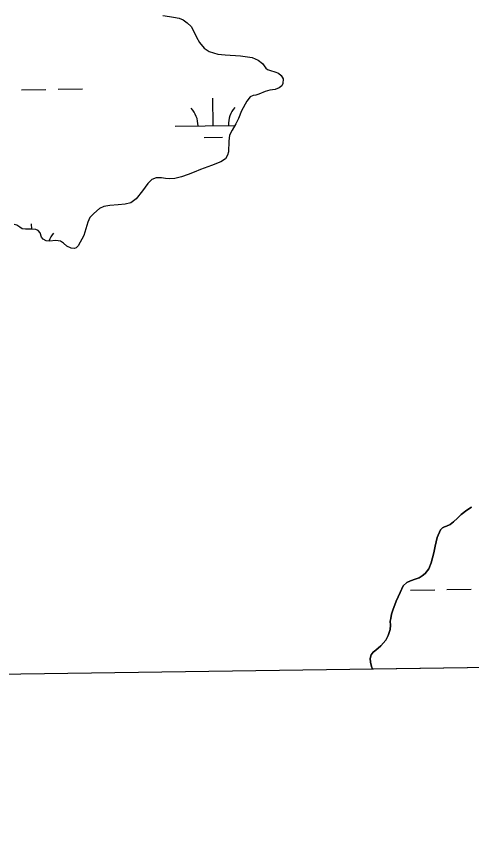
# Model space of a CAD drawing. Extents: x 3767014 to 3805179, y 361544 to 387384.
# Drawn here: x 3787479 to 3788077, y 366965 to 368056 of the extents above; entities that cross this region are included whole.
import ezdxf

# ---------------------------------------------------------------- set-up
doc = ezdxf.new("R2010")
doc.units = 0
for name, color, linetype in [('V-GRID-FRAM', 7, 'Continuous'), ('V-RIVR-EDGE', 7, 'Continuous'), ('V-TOPO-SHOR', 7, 'Continuous'), ('V-WETL-SWMP', 7, 'Continuous')]:
    doc.layers.add(name, color=color, linetype=linetype)

msp = doc.modelspace()

# ---------------------------------------------------------------- linework, layer by layer
at = {"layer": 'V-GRID-FRAM'}
msp.add_lwpolyline([(3771006.872, 385146.094), (3802799.803, 385587.734), (3803060.286, 367407.215), (3771251.489, 366965.353), (3771006.872, 385146.094)], dxfattribs=at)
at = {"layer": 'V-RIVR-EDGE'}
msp.add_spline([(3785266.865, 377529.211), (3785342.8, 377494.248), (3785391.258, 377467.439), (3785439.72, 377442.249), (3785475.246, 377418.707), (3785525.316, 377389.469), (3785575.383, 377359.422), (3785621.413, 377331.811), (3785722.351, 377269.288), (3785796.661, 377231.094), (3785852.385, 377199.415), (3785928.324, 377166.069), (3785964.678, 377149.804), (3786028.506, 377124.576), (3786060.018, 377113.175), (3786092.316, 377092.068), (3786117.34, 377073.405), (3786135.083, 377053.143), (3786154.458, 377039.347), (3786176.258, 377024.735), (3786206.946, 377006.867), (3786256.211, 376979.248), (3786328.098, 376942.677), (3786374.949, 376919.917), (3786491.265, 376862.208), (3786553.467, 376833.749), (3786619.713, 376805.279), (3786729.589, 376759.718), (3786796.656, 376736.099), (3786845.136, 376718.187), (3786867.767, 376712.469), (3787003.51, 376661.992), (3787089.16, 376631.048), (3787163.496, 376603.367), (3787230.559, 376578.13), (3787257.223, 376568.359), (3787300.044, 376551.27), (3787354.992, 376532.533), (3787409.127, 376512.181), (3787544.074, 376466.558), (3787612.756, 376442.126), (3787657.197, 376425.841), (3787730.724, 376398.162), (3787781.63, 376380.244), (3787834.96, 376361.511), (3787891.524, 376341.961), (3787940, 376322.432), (3787998.976, 376297.215), (3788050.697, 376281.721), (3788117.768, 376259.719), (3788176.757, 376240.164), (3788221.198, 376223.879), (3788259.981, 376209.226), (3788406.252, 376164.383), (3788541.215, 376125.23), (3788606.67, 376104.041), (3788679.39, 376077.173), (3788748.889, 376055.974), (3788871.693, 376005.528), (3788969.454, 375966.467), (3789047.013, 375933.926), (3789119.723, 375903.014), (3789155.253, 375881.09), (3789182.716, 375867.274), (3789214.225, 375854.256), (3789257.04, 375834.74), (3789281.286, 375828.21), (3789303.105, 375821.686), (3789328.955, 375809.491), (3789367.724, 375789.177), (3789414.577, 375767.225), (3789468.708, 375745.255), (3789509.105, 375728.981), (3789555.157, 375710.266), (3789585.849, 375694.015), (3789620.578, 375675.328), (3789681.97, 375646.062), (3789753.859, 375610.3), (3789792.633, 375591.603), (3789842.712, 375566.408), (3789897.64, 375539.584), (3789938.019, 375516.03), (3789968.727, 375506.25), (3790004.289, 375497.265), (3790030.972, 375494.773), (3790047.128, 375487.455), (3790077.007, 375469.589), (3790124.633, 375433.077), (3790192.442, 375382.768), (3790252.165, 375332.478), (3790290.91, 375302.459), (3790337.741, 375271.611), (3790406.357, 375220.491), (3790469.329, 375175.855), (3790570.248, 375106.054), (3790647.751, 375050.868), (3790691.367, 375028.115), (3790744.667, 374997.251), (3790806.838, 374955.852), (3790873.863, 374915.249), (3790932, 374877.903), (3791002.231, 374825.97), (3791052.265, 374782.175), (3791082.927, 374753.793), (3791131.331, 374705.149), (3791170.05, 374664.616), (3791192.631, 374638.681), (3791220.891, 374620.01), (3791288.67, 374557.569), (3791322.577, 374533.223), (3791362.944, 374504.817), (3791396.042, 374480.473), (3791434.785, 374449.645), (3791482.407, 374411.517), (3791534.052, 374365.291), (3791646.192, 374254.216), (3791707.514, 374196.644), (3791738.968, 374161.791), (3791773.65, 374123.694), (3791803.497, 374092.888), (3791829.321, 374070.18), (3791830.912, 374059.662), (3791837.316, 374032.958), (3791849.409, 374017.562), (3791884.123, 373992.405), (3791930.977, 373971.262), (3791954.393, 373955.838), (3791993.134, 373924.202), (3792026.979, 373874.785), (3792047.912, 373836.722), (3792063.186, 373799.482), (3792086.509, 373746.857), (3792112.249, 373690.181), (3792141.261, 373648.864), (3792158.993, 373624.558), (3792177.552, 373607.528), (3792214.702, 373586.409), (3792255.083, 373563.665), (3792301.119, 373538.48), (3792346.34, 373510.871), (3792382.671, 373485.71), (3792422.225, 373455.689), (3792479.537, 373411.875), (3792548.144, 373356.711), (3792619.168, 373298.307), (3792672.431, 373252.077), (3792709.534, 373212.357), (3792750.656, 373162.113), (3792839.385, 373068.08), (3792888.572, 373008.92), (3792945.027, 372945.699), (3792999.062, 372884.91), (3793053.898, 372820.884), (3793149.89, 372720.363), (3793208.761, 372653.092), (3793261.195, 372598.777), (3793315.232, 372538.796), (3793358.792, 372493.399), (3793409.592, 372432.618), (3793462.809, 372367.787), (3793498.283, 372323.219), (3793536.997, 372280.26), (3793578.124, 372232.443), (3793604.724, 372196.792), (3793668.438, 372125.466), (3793703.128, 372090.604), (3793760.41, 372034.66), (3793806.384, 371984.404), (3793839.438, 371942.268), (3793939.427, 371823.136), (3793981.333, 371763.186), (3794029.674, 371688.662), (3794050.609, 371651.408), (3794073.177, 371620.62), (3794178.796, 371488.535), (3794237.625, 371404.28), (3794268.243, 371358.106), (3794301.293, 371314.353), (3794332.724, 371269.794), (3794395.613, 371192), (3794429.476, 371149.862), (3794472.201, 371093.953), (3794523.788, 371024.274), (3794601.175, 370922.181), (3794640.679, 370871.942), (3794687.421, 370805.509), (3794733.389, 370752.828), (3794829.339, 370635.323), (3794895.463, 370557.521), (3794959.948, 370470.826), (3795013.158, 370403.569), (3795070.394, 370329.023), (3795159.854, 370203.448), (3795225.98, 370126.454), (3795296.13, 370041.363), (3795379.18, 369940.065), (3795459.001, 369841.201), (3795508.163, 369772.337), (3795554.103, 369708.333), (3795661.315, 369566.538), (3795715.338, 369500.897), (3795762.105, 369444.169), (3795798.366, 369390.703), (3795915.247, 369234.327), (3795963.601, 369165.465), (3796028.082, 369077.153), (3796043.387, 369052.853), (3796054.672, 369037.459), (3796077.242, 369007.48), (3796148.213, 368927.239), (3796183.677, 368878.627), (3796226.382, 368814.631), (3796275.531, 368740.105), (3796314.222, 368688.25), (3796353.714, 368633.158), (3796401.268, 368567.533), (3796456.873, 368487.33), (3796513.292, 368409.551), (3796545.533, 368365.8), (3796626.113, 368246.716), (3796670.449, 368188.377), (3796704.298, 368140.578), (3796751.041, 368074.145), (3796787.308, 368023.105), (3796838.907, 367958.278), (3796844.528, 367942.09), (3796845.295, 367925.104), (3796846.094, 367921.059), (3796852.559, 367919.425), (3796863.071, 367918.59), (3796875.166, 367904.003), (3796903.398, 367874.01), (3796931.629, 367844.017), (3796952.579, 367812.424), (3796982.392, 367767.87), (3797007.371, 367730.606), (3797037.194, 367690.095), (3797062.185, 367657.684), (3797075.869, 367631.77), (3797095.223, 367609.078), (3797126.665, 367569.372), (3797156.484, 367527.244), (3797212.099, 367451.085), (3797254.808, 367388.706), (3797302.183, 367327.228)], degree=3, dxfattribs=at)
at = {"layer": 'V-TOPO-SHOR'}
for points in [[(3787671.701, 368057.339), (3787680.28, 368055.782), (3787685.5, 368055.127), (3787693.096, 368053.644), (3787698.153, 368051.709), (3787703.658, 368047.426), (3787708.59, 368042.54), (3787713.208, 368034.407), (3787715.708, 368028.579), (3787719.712, 368021.509), (3787725.778, 368014.394), (3787732.572, 368009.651), (3787744.042, 368006.401), (3787753.59, 368005.36), (3787773.745, 368004.287), (3787788.92, 368002.012), (3787796.666, 367998.569), (3787802.474, 367993.902), (3787807.039, 367988.026), (3787809.048, 367986.111), (3787813.013, 367984.639), (3787818.645, 367983.109), (3787823.599, 367981.366), (3787827.107, 367978.409), (3787829.669, 367974.055), (3787829.237, 367967.759), (3787827.845, 367964.484), (3787824.57, 367961.949), (3787819.122, 367959.852), (3787812.368, 367959.094), (3787805.933, 367957.169), (3787797.68, 367953.53), (3787793.782, 367952.256), (3787790.26, 367951.775), (3787786.373, 367950.206), (3787781.801, 367944.4), (3787775.049, 367931.567), (3787771.168, 367921.751), (3787767.615, 367914.593), (3787762.511, 367906.516), (3787759.245, 367899.659), (3787758.165, 367891.68), (3787757.815, 367878.024), (3787756.361, 367873.275), (3787753.828, 367868.597), (3787747.839, 367864.524), (3787735.486, 367859.897), (3787721.084, 367854.634), (3787712.624, 367851.281), (3787704.659, 367847.847), (3787695.988, 367845.08), (3787687.305, 367842.901), (3787680.251, 367842.235), (3787674.941, 367842.596), (3787669.706, 367843.841), (3787662.94, 367843.575), (3787656.906, 367841.365), (3787651.631, 367836.325), (3787644.702, 367826.629), (3787636.619, 367816.023), (3787629.682, 367810.649), (3787621.969, 367808.888), (3787612.665, 367807.97), (3787601.887, 367807.114), (3787593.967, 367805.742), (3787588.237, 367803.243), (3787580.645, 367796.575), (3787575.572, 367791.246), (3787572.772, 367785.385)], [(3787572.772, 367785.385), (3787570.339, 367776.488), (3787567.609, 367767.78), (3787560.091, 367754.145), (3787557.795, 367751.73), (3787555.366, 367750.69), (3787550.939, 367751.071), (3787545.274, 367753.876), (3787540.858, 367757.694), (3787537.068, 367760.153), (3787530.858, 367761.079), (3787522.531, 367760.383), (3787518.003, 367760.86), (3787514.128, 367762.73), (3787512.088, 367765.722), (3787510.286, 367771.176), (3787507.654, 367774.35), (3787504.773, 367775.751), (3787498.78, 367775.898), (3787490.828, 367775.898), (3787486.783, 367776.683), (3787483.686, 367778.766), (3787479.496, 367781.51), (3787476.336, 367782.217)], [(3788077.4, 367410.169), (3788070.928, 367406.482), (3788063.526, 367400.815), (3788058.648, 367396.091), (3788053.682, 367390.975), (3788049.354, 367387.733), (3788044.414, 367385.455), (3788041.697, 367384.507), (3788039.084, 367383.17), (3788036.407, 367380.557), (3788032.245, 367370.562), (3788029.685, 367359.235), (3788027.561, 367350.074), (3788024.164, 367336.965), (3788021.022, 367329.246), (3788016.371, 367323.256), (3788012.244, 367319.823), (3788008.296, 367317.179), (3788003.145, 367315.486), (3787997.028, 367313.374), (3787992.379, 367311.301), (3787987.494, 367306.773), (3787983.501, 367297.959), (3787978.196, 367286.662), (3787973.693, 367274.7), (3787971.958, 367269.563), (3787971.02, 367263.958), (3787970.525, 367260.224), (3787970.654, 367255.037), (3787970.207, 367249.245), (3787967.856, 367241.352), (3787964.581, 367235.2), (3787958.294, 367227.993), (3787951.579, 367222.342), (3787947.831, 367219.41), (3787945.463, 367216.119), (3787944.011, 367211.48), (3787944.433, 367206.298), (3787945.746, 367200.748), (3787947.077, 367197.275)]]:
    msp.add_lwpolyline(points, dxfattribs=at)
at = {"layer": 'V-WETL-SWMP'}
for p, q in [((3787680.28, 368055.783), (3787685.5, 368055.126)), ((3787685.5, 368055.126), (3787693.096, 368053.645)), ((3787693.096, 368053.645), (3787698.152, 368051.708)), ((3787698.152, 368051.708), (3787703.657, 368047.426)), ((3787703.657, 368047.426), (3787708.589, 368042.54)), ((3787708.589, 368042.54), (3787713.208, 368034.407)), ((3787713.208, 368034.407), (3787715.708, 368028.578)), ((3787715.708, 368028.578), (3787719.712, 368021.509)), ((3787719.712, 368021.509), (3787725.779, 368014.394)), ((3787725.779, 368014.394), (3787732.572, 368009.652)), ((3787732.572, 368009.652), (3787744.042, 368006.401)), ((3787744.042, 368006.401), (3787753.591, 368005.36)), ((3787753.591, 368005.36), (3787773.745, 368004.287)), ((3787773.745, 368004.287), (3787788.921, 368002.011)), ((3787788.921, 368002.011), (3787796.665, 367998.57)), ((3787796.665, 367998.57), (3787802.474, 367993.902)), ((3787802.474, 367993.902), (3787807.038, 367988.026)), ((3787807.038, 367988.026), (3787809.049, 367986.112)), ((3787809.049, 367986.112), (3787813.012, 367984.639)), ((3787813.012, 367984.639), (3787818.646, 367983.109)), ((3787818.646, 367983.109), (3787823.599, 367981.366)), ((3787823.599, 367981.366), (3787827.108, 367978.409)), ((3787827.108, 367978.409), (3787829.67, 367974.054)), ((3787829.237, 367967.759), (3787827.845, 367964.485)), ((3787829.67, 367974.054), (3787829.237, 367967.759)), ((3787485.775, 367959.529), (3787517.772, 367959.974)), ((3787533.77, 367960.196), (3787565.767, 367960.64)), ((3787805.934, 367957.169), (3787797.679, 367953.529)), ((3787812.367, 367959.095), (3787805.934, 367957.169)), ((3787819.123, 367959.851), (3787812.367, 367959.095)), ((3787824.569, 367961.949), (3787819.123, 367959.851)), ((3787827.845, 367964.485), (3787824.569, 367961.949)), ((3787737.772, 367912.283), (3787737.272, 367948.279)), ((3787781.802, 367944.399), (3787775.05, 367931.566)), ((3787786.372, 367950.206), (3787781.802, 367944.399)), ((3787790.26, 367951.775), (3787786.372, 367950.206)), ((3787793.783, 367952.255), (3787790.26, 367951.775)), ((3787797.679, 367953.529), (3787793.783, 367952.255)), ((3787775.05, 367931.566), (3787771.169, 367921.75)), ((3787687.776, 367911.588), (3787766.407, 367912.681)), ((3787767.615, 367914.593), (3787762.512, 367906.515)), ((3787771.169, 367921.75), (3787767.615, 367914.593)), ((3787762.512, 367906.515), (3787759.245, 367899.659)), ((3787725.987, 367896.687), (3787749.985, 367897.02)), ((3787758.166, 367891.68), (3787757.816, 367878.024)), ((3787759.245, 367899.659), (3787758.166, 367891.68)), ((3787753.827, 367868.598), (3787747.84, 367864.523)), ((3787756.362, 367873.275), (3787753.827, 367868.598)), ((3787757.816, 367878.024), (3787756.362, 367873.275)), ((3787735.485, 367859.898), (3787721.084, 367854.633)), ((3787747.84, 367864.523), (3787735.485, 367859.898)), ((3787704.659, 367847.846), (3787695.989, 367845.079)), ((3787712.625, 367851.282), (3787704.659, 367847.846)), ((3787721.084, 367854.633), (3787712.625, 367851.282)), ((3787651.63, 367836.325), (3787644.703, 367826.63)), ((3787656.906, 367841.364), (3787651.63, 367836.325)), ((3787662.939, 367843.575), (3787656.906, 367841.364)), ((3787669.707, 367843.84), (3787662.939, 367843.575)), ((3787674.941, 367842.595), (3787669.707, 367843.84)), ((3787680.252, 367842.235), (3787674.941, 367842.595)), ((3787687.305, 367842.901), (3787680.252, 367842.235)), ((3787695.989, 367845.079), (3787687.305, 367842.901)), ((3787644.703, 367826.63), (3787636.619, 367816.023)), ((3787636.619, 367816.023), (3787629.683, 367810.648)), ((3787588.236, 367803.243), (3787580.644, 367796.575)), ((3787593.967, 367805.741), (3787588.236, 367803.243)), ((3787601.886, 367807.114), (3787593.967, 367805.741)), ((3787612.665, 367807.97), (3787601.886, 367807.114)), ((3787621.97, 367808.887), (3787612.665, 367807.97)), ((3787629.683, 367810.648), (3787621.97, 367808.887)), ((3787575.572, 367791.246), (3787572.772, 367785.384)), ((3787580.644, 367796.575), (3787575.572, 367791.246)), ((3787479.496, 367781.51), (3787476.336, 367782.217)), ((3787483.687, 367778.766), (3787479.496, 367781.51)), ((3787499.171, 367775.889), (3787499.071, 367783.093)), ((3787572.772, 367785.384), (3787570.34, 367776.488)), ((3787486.782, 367776.682), (3787483.687, 367778.766)), ((3787490.827, 367775.899), (3787486.782, 367776.682)), ((3787498.78, 367775.899), (3787490.827, 367775.899)), ((3787504.773, 367775.752), (3787498.78, 367775.899)), ((3787507.655, 367774.351), (3787504.773, 367775.752)), ((3787510.286, 367771.176), (3787507.655, 367774.351)), ((3787512.089, 367765.722), (3787510.286, 367771.176)), ((3787570.34, 367776.488), (3787567.61, 367767.78)), ((3787514.127, 367762.729), (3787512.089, 367765.722)), ((3787518.002, 367760.861), (3787514.127, 367762.729)), ((3787522.53, 367760.383), (3787518.002, 367760.861)), ((3787530.859, 367761.08), (3787522.53, 367760.383)), ((3787537.067, 367760.153), (3787530.859, 367761.08)), ((3787540.859, 367757.694), (3787537.067, 367760.153)), ((3787567.61, 367767.78), (3787560.092, 367754.144)), ((3787545.273, 367753.876), (3787540.859, 367757.694)), ((3787550.939, 367751.07), (3787545.273, 367753.876)), ((3787555.366, 367750.689), (3787550.939, 367751.07)), ((3787557.795, 367751.731), (3787555.366, 367750.689)), ((3787560.092, 367754.144), (3787557.795, 367751.731)), ((3788070.928, 367406.483), (3788077.399, 367410.168)), ((3788058.648, 367396.091), (3788063.526, 367400.815)), ((3788063.526, 367400.815), (3788070.928, 367406.483)), ((3788044.415, 367385.456), (3788049.354, 367387.733)), ((3788049.354, 367387.733), (3788053.681, 367390.974)), ((3788053.681, 367390.974), (3788058.648, 367396.091)), ((3788032.246, 367370.562), (3788036.406, 367380.557)), ((3788036.406, 367380.557), (3788039.084, 367383.169)), ((3788039.084, 367383.169), (3788041.696, 367384.507)), ((3788041.696, 367384.507), (3788044.415, 367385.456)), ((3788029.685, 367359.235), (3788032.246, 367370.562)), ((3788027.561, 367350.074), (3788029.685, 367359.235)), ((3788024.163, 367336.964), (3788027.561, 367350.074)), ((3788021.023, 367329.247), (3788024.163, 367336.964)), ((3788012.245, 367319.823), (3788016.372, 367323.255)), ((3788016.372, 367323.255), (3788021.023, 367329.247)), ((3787992.378, 367311.302), (3787997.028, 367313.375)), ((3787997.028, 367313.375), (3788003.146, 367315.485)), ((3788003.146, 367315.485), (3788008.295, 367317.179)), ((3788008.295, 367317.179), (3788012.245, 367319.823)), ((3787983.501, 367297.958), (3787987.494, 367306.774)), ((3787987.494, 367306.774), (3787992.378, 367311.302)), ((3787996.876, 367301.215), (3788028.873, 367301.659)), ((3788044.872, 367301.881), (3788076.869, 367302.326)), ((3787978.197, 367286.662), (3787983.501, 367297.958)), ((3787973.693, 367274.699), (3787978.197, 367286.662)), ((3787971.02, 367263.958), (3787971.959, 367269.563)), ((3787971.959, 367269.563), (3787973.693, 367274.699)), ((3787970.525, 367260.224), (3787971.02, 367263.958)), ((3787970.653, 367255.036), (3787970.525, 367260.224)), ((3787967.857, 367241.353), (3787970.208, 367249.246)), ((3787970.208, 367249.246), (3787970.653, 367255.036)), ((3787958.294, 367227.992), (3787964.581, 367235.199)), ((3787964.581, 367235.199), (3787967.857, 367241.353)), ((3787951.578, 367222.342), (3787958.294, 367227.992)), ((3787944.011, 367211.479), (3787945.463, 367216.118)), ((3787945.463, 367216.118), (3787947.831, 367219.409)), ((3787947.831, 367219.409), (3787951.578, 367222.342)), ((3787944.433, 367206.298), (3787944.011, 367211.479)), ((3787945.745, 367200.748), (3787944.433, 367206.298)), ((3789051.813, 367212.621), (3787947.077, 367197.275)), ((3787947.077, 367197.275), (3787945.745, 367200.748))]:
    msp.add_line(p, q, dxfattribs=at)
for centre, start, end in [((3787682.527, 367911.99), 0.024037, 41.567696), ((3787793.003, 367913.525), 140.024034, 181.567693), ((3787554.802, 367748.338), 140.024034, 159.867798)]:
    msp.add_arc(centre, 35.246, start, end, dxfattribs=at)

doc.saveas('drawing.dxf')
